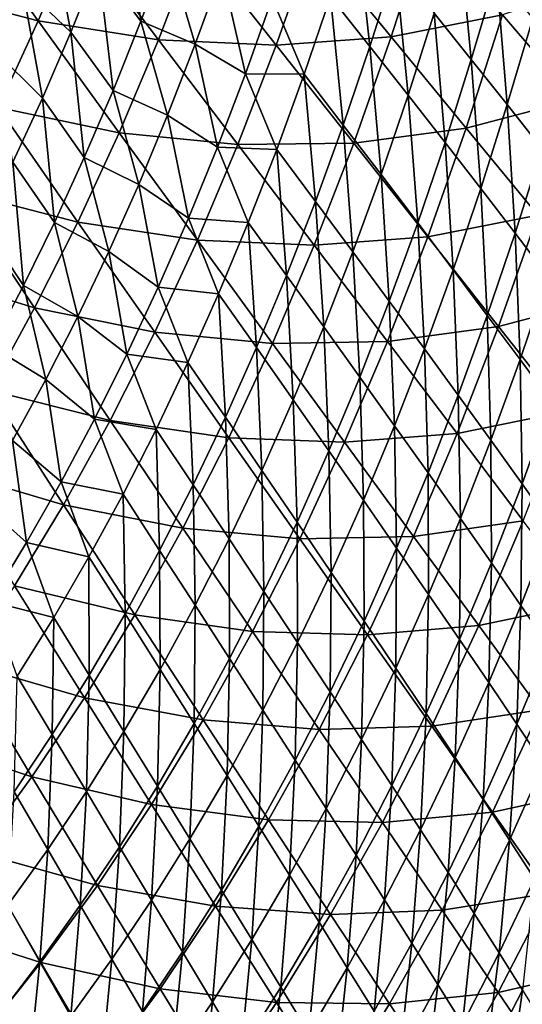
# Model space of a CAD drawing. Header units: millimetres. Extents: x -300 to 300, y -500 to 500.
# Tile 314 of 656: x 180 to 223, y -358 to -274. Entities that reach past the tile are written whole.
import ezdxf

# ---------------------------------------------------------------- set-up
doc = ezdxf.new("R2010")
doc.units = ezdxf.units.MM
doc.header["$LTSCALE"] = 81.481481
doc.layers.add('19', color=7, linetype='CONTINUOUS')
doc.layers.add('21', color=7, linetype='CONTINUOUS')

msp = doc.modelspace()

# ---------------------------------------------------------------- linework, layer by layer
at = {"layer": '19', "color": 7, "linetype": 'CONTINUOUS'}
for points in [[(171.4, -271.608, 65.432), (181.755, -274.327, 63.548), (174.657, -264.49, 65.25), (171.4, -271.608, 65.432)], [(181.755, -274.327, 63.548), (184.974, -266.668, 63.36), (174.657, -264.49, 65.25), (181.755, -274.327, 63.548)], [(211.714, -275.672, 56.878), (214.718, -266.305, 56.685), (205.052, -267.585, 59.08), (211.714, -275.672, 56.878)], [(211.714, -275.672, 56.878), (221.168, -273.818, 54.309), (214.718, -266.305, 56.685), (211.714, -275.672, 56.878)], [(181.755, -274.327, 63.548), (191.959, -275.918, 61.495), (184.974, -266.668, 63.36), (181.755, -274.327, 63.548)], [(191.959, -275.918, 61.495), (195.121, -267.703, 61.304), (184.974, -266.668, 63.36), (191.959, -275.918, 61.495)], [(191.959, -275.918, 61.495), (201.961, -276.37, 59.273), (195.121, -267.703, 61.304), (191.959, -275.918, 61.495)], [(201.961, -276.37, 59.273), (205.052, -267.585, 59.08), (195.121, -267.703, 61.304), (201.961, -276.37, 59.273)], [(201.961, -276.37, 59.273), (211.714, -275.672, 56.878), (205.052, -267.585, 59.08), (201.961, -276.37, 59.273)], [(227.309, -280.995, 51.755), (230.277, -270.802, 51.565), (221.168, -273.818, 54.309), (227.309, -280.995, 51.755)], [(178.374, -281.686, 63.737), (181.755, -274.327, 63.548), (171.4, -271.608, 65.432), (178.374, -281.686, 63.737)], [(218.088, -283.418, 54.502), (221.168, -273.818, 54.309), (211.714, -275.672, 56.878), (218.088, -283.418, 54.502)], [(218.088, -283.418, 54.502), (227.309, -280.995, 51.755), (221.168, -273.818, 54.309), (218.088, -283.418, 54.502)], [(178.374, -281.686, 63.737), (188.63, -283.818, 61.688), (181.755, -274.327, 63.548), (178.374, -281.686, 63.737)], [(188.63, -283.818, 61.688), (191.959, -275.918, 61.495), (181.755, -274.327, 63.548), (188.63, -283.818, 61.688)], [(208.536, -284.693, 57.073), (211.714, -275.672, 56.878), (201.961, -276.37, 59.273), (208.536, -284.693, 57.073)], [(208.536, -284.693, 57.073), (218.088, -283.418, 54.502), (211.714, -275.672, 56.878), (208.536, -284.693, 57.073)], [(188.63, -283.818, 61.688), (198.7, -284.823, 59.468), (191.959, -275.918, 61.495), (188.63, -283.818, 61.688)], [(198.7, -284.823, 59.468), (201.961, -276.37, 59.273), (191.959, -275.918, 61.495), (198.7, -284.823, 59.468)], [(198.7, -284.823, 59.468), (208.536, -284.693, 57.073), (201.961, -276.37, 59.273), (198.7, -284.823, 59.468)], [(224.16, -290.814, 51.948), (227.309, -280.995, 51.755), (218.088, -283.418, 54.502), (224.16, -290.814, 51.948)], [(174.828, -288.749, 63.927), (185.131, -291.406, 61.883), (178.374, -281.686, 63.737), (174.828, -288.749, 63.927)], [(185.131, -291.406, 61.883), (188.63, -283.818, 61.688), (178.374, -281.686, 63.737), (185.131, -291.406, 61.883)], [(185.131, -291.406, 61.883), (195.265, -292.95, 59.666), (188.63, -283.818, 61.688), (185.131, -291.406, 61.883)], [(195.265, -292.95, 59.666), (198.7, -284.823, 59.468), (188.63, -283.818, 61.688), (195.265, -292.95, 59.666)], [(214.83, -292.661, 54.7), (218.088, -283.418, 54.502), (208.536, -284.693, 57.073), (214.83, -292.661, 54.7)], [(214.83, -292.661, 54.7), (224.16, -290.814, 51.948), (218.088, -283.418, 54.502), (214.83, -292.661, 54.7)], [(195.265, -292.95, 59.666), (205.181, -293.372, 57.272), (198.7, -284.823, 59.468), (195.265, -292.95, 59.666)], [(205.181, -293.372, 57.272), (208.536, -284.693, 57.073), (198.7, -284.823, 59.468), (205.181, -293.372, 57.272)], [(205.181, -293.372, 57.272), (214.83, -292.661, 54.7), (208.536, -284.693, 57.073), (205.181, -293.372, 57.272)], [(171.115, -295.518, 64.117), (181.461, -298.686, 62.079), (174.828, -288.749, 63.927), (171.115, -295.518, 64.117)], [(181.461, -298.686, 62.079), (185.131, -291.406, 61.883), (174.828, -288.749, 63.927), (181.461, -298.686, 62.079)], [(220.827, -300.265, 52.145), (224.16, -290.814, 51.948), (214.83, -292.661, 54.7), (220.827, -300.265, 52.145)], [(220.827, -300.265, 52.145), (229.914, -297.848, 49.208), (224.16, -290.814, 51.948), (220.827, -300.265, 52.145)], [(181.461, -298.686, 62.079), (191.656, -300.755, 59.865), (185.131, -291.406, 61.883), (181.461, -298.686, 62.079)], [(191.656, -300.755, 59.865), (195.265, -292.95, 59.666), (185.131, -291.406, 61.883), (191.656, -300.755, 59.865)], [(191.656, -300.755, 59.865), (201.648, -301.713, 57.472), (195.265, -292.95, 59.666), (191.656, -300.755, 59.865)], [(201.648, -301.713, 57.472), (205.181, -293.372, 57.272), (195.265, -292.95, 59.666), (201.648, -301.713, 57.472)], [(201.648, -301.713, 57.472), (211.389, -301.551, 54.899), (205.181, -293.372, 57.272), (201.648, -301.713, 57.472)], [(211.389, -301.551, 54.899), (214.83, -292.661, 54.7), (205.181, -293.372, 57.272), (211.389, -301.551, 54.899)], [(211.389, -301.551, 54.899), (220.827, -300.265, 52.145), (214.83, -292.661, 54.7), (211.389, -301.551, 54.899)], [(177.617, -305.661, 62.276), (181.461, -298.686, 62.079), (171.115, -295.518, 64.117), (177.617, -305.661, 62.276)], [(226.514, -307.491, 49.403), (229.914, -297.848, 49.208), (220.827, -300.265, 52.145), (226.514, -307.491, 49.403)], [(177.617, -305.661, 62.276), (187.868, -308.24, 60.065), (181.461, -298.686, 62.079), (177.617, -305.661, 62.276)], [(187.868, -308.24, 60.065), (191.656, -300.755, 59.865), (181.461, -298.686, 62.079), (187.868, -308.24, 60.065)], [(187.868, -308.24, 60.065), (197.934, -309.72, 57.675), (191.656, -300.755, 59.865), (187.868, -308.24, 60.065)], [(197.934, -309.72, 57.675), (201.648, -301.713, 57.472), (191.656, -300.755, 59.865), (197.934, -309.72, 57.675)], [(217.307, -309.351, 52.345), (220.827, -300.265, 52.145), (211.389, -301.551, 54.899), (217.307, -309.351, 52.345)], [(217.307, -309.351, 52.345), (226.514, -307.491, 49.403), (220.827, -300.265, 52.145), (217.307, -309.351, 52.345)], [(197.934, -309.72, 57.675), (207.764, -310.093, 55.102), (201.648, -301.713, 57.472), (197.934, -309.72, 57.675)], [(207.764, -310.093, 55.102), (211.389, -301.551, 54.899), (201.648, -301.713, 57.472), (207.764, -310.093, 55.102)], [(207.764, -310.093, 55.102), (217.307, -309.351, 52.345), (211.389, -301.551, 54.899), (207.764, -310.093, 55.102)], [(173.598, -312.336, 62.472), (183.901, -315.41, 60.266), (177.617, -305.661, 62.276), (173.598, -312.336, 62.472)], [(183.901, -315.41, 60.266), (187.868, -308.24, 60.065), (177.617, -305.661, 62.276), (183.901, -315.41, 60.266)], [(222.922, -316.759, 49.6), (226.514, -307.491, 49.403), (217.307, -309.351, 52.345), (222.922, -316.759, 49.6)], [(183.901, -315.41, 60.266), (194.036, -317.397, 57.878), (187.868, -308.24, 60.065), (183.901, -315.41, 60.266)], [(194.036, -317.397, 57.878), (197.934, -309.72, 57.675), (187.868, -308.24, 60.065), (194.036, -317.397, 57.878)], [(194.036, -317.397, 57.878), (203.952, -318.289, 55.305), (197.934, -309.72, 57.675), (194.036, -317.397, 57.878)], [(203.952, -318.289, 55.305), (207.764, -310.093, 55.102), (197.934, -309.72, 57.675), (203.952, -318.289, 55.305)], [(203.952, -318.289, 55.305), (213.598, -318.078, 52.546), (207.764, -310.093, 55.102), (203.952, -318.289, 55.305)], [(213.598, -318.078, 52.546), (217.307, -309.351, 52.345), (207.764, -310.093, 55.102), (213.598, -318.078, 52.546)], [(213.598, -318.078, 52.546), (222.922, -316.759, 49.6), (217.307, -309.351, 52.345), (213.598, -318.078, 52.546)], [(179.751, -322.268, 60.467), (183.901, -315.41, 60.266), (173.598, -312.336, 62.472), (179.751, -322.268, 60.467)], [(179.751, -322.268, 60.467), (189.951, -324.749, 58.082), (183.901, -315.41, 60.266), (179.751, -322.268, 60.467)], [(189.951, -324.749, 58.082), (194.036, -317.397, 57.878), (183.901, -315.41, 60.266), (189.951, -324.749, 58.082)], [(219.135, -325.657, 49.8), (222.922, -316.759, 49.6), (213.598, -318.078, 52.546), (219.135, -325.657, 49.8)], [(219.135, -325.657, 49.8), (228.217, -323.763, 46.66), (222.922, -316.759, 49.6), (219.135, -325.657, 49.8)], [(189.951, -324.749, 58.082), (199.95, -326.146, 55.51), (194.036, -317.397, 57.878), (189.951, -324.749, 58.082)], [(199.95, -326.146, 55.51), (203.952, -318.289, 55.305), (194.036, -317.397, 57.878), (199.95, -326.146, 55.51)], [(199.95, -326.146, 55.51), (209.695, -326.45, 52.75), (203.952, -318.289, 55.305), (199.95, -326.146, 55.51)], [(209.695, -326.45, 52.75), (213.598, -318.078, 52.546), (203.952, -318.289, 55.305), (209.695, -326.45, 52.75)], [(209.695, -326.45, 52.75), (219.135, -325.657, 49.8), (213.598, -318.078, 52.546), (209.695, -326.45, 52.75)], [(175.416, -328.819, 60.668), (185.678, -331.78, 58.286), (179.751, -322.268, 60.467), (175.416, -328.819, 60.668)], [(185.678, -331.78, 58.286), (189.951, -324.749, 58.082), (179.751, -322.268, 60.467), (185.678, -331.78, 58.286)], [(224.361, -332.817, 46.856), (228.217, -323.763, 46.66), (219.135, -325.657, 49.8), (224.361, -332.817, 46.856)], [(185.678, -331.78, 58.286), (195.756, -333.667, 55.716), (189.951, -324.749, 58.082), (185.678, -331.78, 58.286)], [(195.756, -333.667, 55.716), (199.95, -326.146, 55.51), (189.951, -324.749, 58.082), (195.756, -333.667, 55.716)], [(215.15, -334.19, 50.002), (219.135, -325.657, 49.8), (209.695, -326.45, 52.75), (215.15, -334.19, 50.002)], [(215.15, -334.19, 50.002), (224.361, -332.817, 46.856), (219.135, -325.657, 49.8), (215.15, -334.19, 50.002)], [(195.756, -333.667, 55.716), (205.597, -334.472, 52.955), (199.95, -326.146, 55.51), (195.756, -333.667, 55.716)], [(205.597, -334.472, 52.955), (209.695, -326.45, 52.75), (199.95, -326.146, 55.51), (205.597, -334.472, 52.955)], [(205.597, -334.472, 52.955), (215.15, -334.19, 50.002), (209.695, -326.45, 52.75), (205.597, -334.472, 52.955)], [(170.894, -335.067, 60.867), (181.213, -338.493, 58.49), (175.416, -328.819, 60.668), (170.894, -335.067, 60.867)], [(181.213, -338.493, 58.49), (185.678, -331.78, 58.286), (175.416, -328.819, 60.668), (181.213, -338.493, 58.49)], [(181.213, -338.493, 58.49), (191.367, -340.856, 55.921), (185.678, -331.78, 58.286), (181.213, -338.493, 58.49)], [(191.367, -340.856, 55.921), (195.756, -333.667, 55.716), (185.678, -331.78, 58.286), (191.367, -340.856, 55.921)], [(220.301, -341.496, 47.053), (224.361, -332.817, 46.856), (215.15, -334.19, 50.002), (220.301, -341.496, 47.053)], [(220.301, -341.496, 47.053), (229.261, -339.546, 43.706), (224.361, -332.817, 46.856), (220.301, -341.496, 47.053)], [(191.367, -340.856, 55.921), (201.301, -342.149, 53.16), (195.756, -333.667, 55.716), (191.367, -340.856, 55.921)], [(201.301, -342.149, 53.16), (205.597, -334.472, 52.955), (195.756, -333.667, 55.716), (201.301, -342.149, 53.16)], [(210.964, -342.363, 50.204), (215.15, -334.19, 50.002), (205.597, -334.472, 52.955), (210.964, -342.363, 50.204)], [(210.964, -342.363, 50.204), (220.301, -341.496, 47.053), (215.15, -334.19, 50.002), (210.964, -342.363, 50.204)], [(176.554, -344.892, 58.692), (181.213, -338.493, 58.49), (170.894, -335.067, 60.867), (176.554, -344.892, 58.692)], [(201.301, -342.149, 53.16), (210.964, -342.363, 50.204), (205.597, -334.472, 52.955), (201.301, -342.149, 53.16)], [(176.554, -344.892, 58.692), (186.78, -347.719, 56.126), (181.213, -338.493, 58.49), (176.554, -344.892, 58.692)], [(186.78, -347.719, 56.126), (191.367, -340.856, 55.921), (181.213, -338.493, 58.49), (186.78, -347.719, 56.126)], [(225.136, -348.357, 43.898), (229.261, -339.546, 43.706), (220.301, -341.496, 47.053), (225.136, -348.357, 43.898)], [(186.78, -347.719, 56.126), (196.804, -349.485, 53.365), (191.367, -340.856, 55.921), (186.78, -347.719, 56.126)], [(196.804, -349.485, 53.365), (201.301, -342.149, 53.16), (191.367, -340.856, 55.921), (196.804, -349.485, 53.365)], [(216.036, -349.807, 47.252), (220.301, -341.496, 47.053), (210.964, -342.363, 50.204), (216.036, -349.807, 47.252)], [(216.036, -349.807, 47.252), (225.136, -348.357, 43.898), (220.301, -341.496, 47.053), (216.036, -349.807, 47.252)], [(196.804, -349.485, 53.365), (206.574, -350.182, 50.408), (201.301, -342.149, 53.16), (196.804, -349.485, 53.365)], [(206.574, -350.182, 50.408), (210.964, -342.363, 50.204), (201.301, -342.149, 53.16), (206.574, -350.182, 50.408)], [(206.574, -350.182, 50.408), (216.036, -349.807, 47.252), (210.964, -342.363, 50.204), (206.574, -350.182, 50.408)], [(171.699, -350.983, 58.893), (181.992, -354.259, 56.33), (176.554, -344.892, 58.692), (171.699, -350.983, 58.893)], [(181.992, -354.259, 56.33), (186.78, -347.719, 56.126), (176.554, -344.892, 58.692), (181.992, -354.259, 56.33)], [(181.992, -354.259, 56.33), (192.103, -356.484, 53.57), (186.78, -347.719, 56.126), (181.992, -354.259, 56.33)], [(192.103, -356.484, 53.57), (196.804, -349.485, 53.365), (186.78, -347.719, 56.126), (192.103, -356.484, 53.57)], [(220.799, -356.789, 44.09), (225.136, -348.357, 43.898), (216.036, -349.807, 47.252), (220.799, -356.789, 44.09)], [(220.799, -356.789, 44.09), (229.639, -354.758, 40.528), (225.136, -348.357, 43.898), (220.799, -356.789, 44.09)], [(192.103, -356.484, 53.57), (201.978, -357.65, 50.611), (196.804, -349.485, 53.365), (192.103, -356.484, 53.57)], [(201.978, -357.65, 50.611), (206.574, -350.182, 50.408), (196.804, -349.485, 53.365), (201.978, -357.65, 50.611)], [(201.978, -357.65, 50.611), (211.561, -357.753, 47.451), (206.574, -350.182, 50.408), (201.978, -357.65, 50.611)], [(211.561, -357.753, 47.451), (216.036, -349.807, 47.252), (206.574, -350.182, 50.408), (211.561, -357.753, 47.451)], [(211.561, -357.753, 47.451), (220.799, -356.789, 44.09), (216.036, -349.807, 47.252), (211.561, -357.753, 47.451)], [(177.002, -360.481, 56.532), (181.992, -354.259, 56.33), (171.699, -350.983, 58.893), (177.002, -360.481, 56.532)], [(177.002, -360.481, 56.532), (187.195, -363.152, 53.774), (181.992, -354.259, 56.33), (177.002, -360.481, 56.532)], [(187.195, -363.152, 53.774), (192.103, -356.484, 53.57), (181.992, -354.259, 56.33), (187.195, -363.152, 53.774)], [(225.24, -363.297, 40.712), (229.639, -354.758, 40.528), (220.799, -356.789, 44.09), (225.24, -363.297, 40.712)], [(187.195, -363.152, 53.774), (197.171, -364.774, 50.813), (192.103, -356.484, 53.57), (187.195, -363.152, 53.774)], [(197.171, -364.774, 50.813), (201.978, -357.65, 50.611), (192.103, -356.484, 53.57), (197.171, -364.774, 50.813)], [(216.248, -364.848, 44.283), (220.799, -356.789, 44.09), (211.561, -357.753, 47.451), (216.248, -364.848, 44.283)], [(216.248, -364.848, 44.283), (225.24, -363.297, 40.712), (220.799, -356.789, 44.09), (216.248, -364.848, 44.283)], [(197.171, -364.774, 50.813), (206.874, -365.34, 47.65), (201.978, -357.65, 50.611), (197.171, -364.774, 50.813)], [(206.874, -365.34, 47.65), (211.561, -357.753, 47.451), (201.978, -357.65, 50.611), (206.874, -365.34, 47.65)], [(206.874, -365.34, 47.65), (216.248, -364.848, 44.283), (211.561, -357.753, 47.451), (206.874, -365.34, 47.65)]]:
    msp.add_3dface(points, dxfattribs=at)
at = {"layer": '21', "color": 7, "linetype": 'CONTINUOUS'}
for points in [[(186.837, -269.513, 47.563), (189.069, -263.576, 47.432), (190.468, -274.358, 46.55), (186.837, -269.513, 47.563)], [(190.468, -274.358, 46.55), (189.069, -263.576, 47.432), (192.737, -268.325, 46.418), (190.468, -274.358, 46.55)], [(180.401, -271.306, 48.687), (182.709, -265.63, 48.556), (184.519, -275.282, 47.695), (180.401, -271.306, 48.687)], [(184.519, -275.282, 47.695), (182.709, -265.63, 48.556), (186.837, -269.513, 47.563), (184.519, -275.282, 47.695)], [(206.565, -272.262, 42.92), (208.711, -265.495, 42.79), (209.906, -276.495, 41.731), (206.565, -272.262, 42.92)], [(209.906, -276.495, 41.731), (208.711, -265.495, 42.79), (212.08, -269.636, 41.601), (209.906, -276.495, 41.731)], [(215.348, -273.673, 40.369), (217.457, -266.53, 40.242), (218.511, -277.605, 39.093), (215.348, -273.673, 40.369)], [(218.511, -277.605, 39.093), (217.457, -266.53, 40.242), (220.643, -270.373, 38.968), (218.511, -277.605, 39.093)], [(190.468, -274.358, 46.55), (192.737, -268.325, 46.418), (195.088, -276.297, 45.433), (190.468, -274.358, 46.55)], [(195.088, -276.297, 45.433), (192.737, -268.325, 46.418), (197.354, -270.081, 45.301), (195.088, -276.297, 45.433)], [(184.519, -275.282, 47.695), (186.837, -269.513, 47.563), (188.112, -280.219, 46.684), (184.519, -275.282, 47.695)], [(188.112, -280.219, 46.684), (186.837, -269.513, 47.563), (190.468, -274.358, 46.55), (188.112, -280.219, 46.684)], [(209.906, -276.495, 41.731), (212.08, -269.636, 41.601), (213.147, -280.62, 40.497), (209.906, -276.495, 41.731)], [(213.147, -280.62, 40.497), (212.08, -269.636, 41.601), (215.348, -273.673, 40.369), (213.147, -280.62, 40.497)], [(178.007, -276.816, 48.82), (174.933, -270.153, 49.708), (180.401, -271.306, 48.687), (178.007, -276.816, 48.82)], [(199.34, -278.809, 44.288), (195.088, -276.297, 45.433), (197.354, -270.081, 45.301), (199.34, -278.809, 44.288)], [(201.622, -272.405, 44.155), (199.34, -278.809, 44.288), (197.354, -270.081, 45.301), (201.622, -272.405, 44.155)], [(218.511, -277.605, 39.093), (220.643, -270.373, 38.968), (221.565, -281.429, 37.775), (218.511, -277.605, 39.093)], [(221.565, -281.429, 37.775), (220.643, -270.373, 38.968), (223.72, -274.113, 37.652), (221.565, -281.429, 37.775)], [(178.007, -276.816, 48.82), (180.401, -271.306, 48.687), (182.114, -280.883, 47.828), (178.007, -276.816, 48.82)], [(182.114, -280.883, 47.828), (180.401, -271.306, 48.687), (184.519, -275.282, 47.695), (182.114, -280.883, 47.828)], [(199.34, -278.809, 44.288), (201.622, -272.405, 44.155), (204.329, -278.842, 43.051), (199.34, -278.809, 44.288)], [(204.329, -278.842, 43.051), (201.622, -272.405, 44.155), (206.565, -272.262, 42.92), (204.329, -278.842, 43.051)], [(204.329, -278.842, 43.051), (206.565, -272.262, 42.92), (207.641, -283.163, 41.862), (204.329, -278.842, 43.051)], [(207.641, -283.163, 41.862), (206.565, -272.262, 42.92), (209.906, -276.495, 41.731), (207.641, -283.163, 41.862)], [(213.147, -280.62, 40.497), (215.348, -273.673, 40.369), (216.285, -284.637, 39.22), (213.147, -280.62, 40.497)], [(216.285, -284.637, 39.22), (215.348, -273.673, 40.369), (218.511, -277.605, 39.093), (216.285, -284.637, 39.22)], [(221.565, -281.429, 37.775), (223.72, -274.113, 37.652), (224.508, -285.144, 36.414), (221.565, -281.429, 37.775)], [(188.112, -280.219, 46.684), (190.468, -274.358, 46.55), (192.733, -282.336, 45.567), (188.112, -280.219, 46.684)], [(192.733, -282.336, 45.567), (190.468, -274.358, 46.55), (195.088, -276.297, 45.433), (192.733, -282.336, 45.567)], [(182.114, -280.883, 47.828), (184.519, -275.282, 47.695), (185.667, -285.91, 46.818), (182.114, -280.883, 47.828)], [(185.667, -285.91, 46.818), (184.519, -275.282, 47.695), (188.112, -280.219, 46.684), (185.667, -285.91, 46.818)], [(196.967, -285.03, 44.423), (192.733, -282.336, 45.567), (195.088, -276.297, 45.433), (196.967, -285.03, 44.423)], [(199.34, -278.809, 44.288), (196.967, -285.03, 44.423), (195.088, -276.297, 45.433), (199.34, -278.809, 44.288)], [(207.641, -283.163, 41.862), (209.906, -276.495, 41.731), (210.854, -287.374, 40.627), (207.641, -283.163, 41.862)], [(210.854, -287.374, 40.627), (209.906, -276.495, 41.731), (213.147, -280.62, 40.497), (210.854, -287.374, 40.627)], [(179.621, -286.319, 47.961), (178.007, -276.816, 48.82), (182.114, -280.883, 47.828), (179.621, -286.319, 47.961)], [(216.285, -284.637, 39.22), (218.511, -277.605, 39.093), (219.316, -288.542, 37.9), (216.285, -284.637, 39.22)], [(219.316, -288.542, 37.9), (218.511, -277.605, 39.093), (221.565, -281.429, 37.775), (219.316, -288.542, 37.9)], [(196.967, -285.03, 44.423), (199.34, -278.809, 44.288), (202.002, -285.237, 43.184), (196.967, -285.03, 44.423)], [(202.002, -285.237, 43.184), (199.34, -278.809, 44.288), (204.329, -278.842, 43.051), (202.002, -285.237, 43.184)], [(202.002, -285.237, 43.184), (204.329, -278.842, 43.051), (205.282, -289.643, 41.994), (202.002, -285.237, 43.184)], [(205.282, -289.643, 41.994), (204.329, -278.842, 43.051), (207.641, -283.163, 41.862), (205.282, -289.643, 41.994)], [(185.667, -285.91, 46.818), (188.112, -280.219, 46.684), (190.288, -288.2, 45.702), (185.667, -285.91, 46.818)], [(190.288, -288.2, 45.702), (188.112, -280.219, 46.684), (192.733, -282.336, 45.567), (190.288, -288.2, 45.702)], [(210.854, -287.374, 40.627), (213.147, -280.62, 40.497), (213.965, -291.472, 39.349), (210.854, -287.374, 40.627)], [(213.965, -291.472, 39.349), (213.147, -280.62, 40.497), (216.285, -284.637, 39.22), (213.965, -291.472, 39.349)], [(179.621, -286.319, 47.961), (182.114, -280.883, 47.828), (183.132, -291.431, 46.953), (179.621, -286.319, 47.961)], [(183.132, -291.431, 46.953), (182.114, -280.883, 47.828), (185.667, -285.91, 46.818), (183.132, -291.431, 46.953)], [(219.316, -288.542, 37.9), (221.565, -281.429, 37.775), (222.237, -292.335, 36.536), (219.316, -288.542, 37.9)], [(222.237, -292.335, 36.536), (221.565, -281.429, 37.775), (224.508, -285.144, 36.414), (222.237, -292.335, 36.536)], [(194.502, -291.07, 44.558), (190.288, -288.2, 45.702), (192.733, -282.336, 45.567), (194.502, -291.07, 44.558)], [(196.967, -285.03, 44.423), (194.502, -291.07, 44.558), (192.733, -282.336, 45.567), (196.967, -285.03, 44.423)], [(205.282, -289.643, 41.994), (207.641, -283.163, 41.862), (208.466, -293.935, 40.759), (205.282, -289.643, 41.994)], [(208.466, -293.935, 40.759), (207.641, -283.163, 41.862), (210.854, -287.374, 40.627), (208.466, -293.935, 40.759)], [(213.965, -291.472, 39.349), (216.285, -284.637, 39.22), (216.972, -295.455, 38.026), (213.965, -291.472, 39.349)], [(216.972, -295.455, 38.026), (216.285, -284.637, 39.22), (219.316, -288.542, 37.9), (216.972, -295.455, 38.026)], [(194.502, -291.07, 44.558), (196.967, -285.03, 44.423), (199.583, -291.449, 43.318), (194.502, -291.07, 44.558)], [(199.583, -291.449, 43.318), (196.967, -285.03, 44.423), (202.002, -285.237, 43.184), (199.583, -291.449, 43.318)], [(199.583, -291.449, 43.318), (202.002, -285.237, 43.184), (202.831, -295.936, 42.128), (199.583, -291.449, 43.318)], [(202.831, -295.936, 42.128), (202.002, -285.237, 43.184), (205.282, -289.643, 41.994), (202.831, -295.936, 42.128)], [(222.237, -292.335, 36.536), (224.508, -285.144, 36.414), (225.044, -296.013, 35.129), (222.237, -292.335, 36.536)], [(177.04, -291.59, 48.095), (179.621, -286.319, 47.961), (180.507, -296.785, 47.088), (177.04, -291.59, 48.095)], [(180.507, -296.785, 47.088), (179.621, -286.319, 47.961), (183.132, -291.431, 46.953), (180.507, -296.785, 47.088)], [(183.132, -291.431, 46.953), (185.667, -285.91, 46.818), (187.752, -293.89, 45.837), (183.132, -291.431, 46.953)], [(187.752, -293.89, 45.837), (185.667, -285.91, 46.818), (190.288, -288.2, 45.702), (187.752, -293.89, 45.837)], [(208.466, -293.935, 40.759), (210.854, -287.374, 40.627), (211.55, -298.111, 39.479), (208.466, -293.935, 40.759)], [(211.55, -298.111, 39.479), (210.854, -287.374, 40.627), (213.965, -291.472, 39.349), (211.55, -298.111, 39.479)], [(191.944, -296.93, 44.695), (187.752, -293.89, 45.837), (190.288, -288.2, 45.702), (191.944, -296.93, 44.695)], [(194.502, -291.07, 44.558), (191.944, -296.93, 44.695), (190.288, -288.2, 45.702), (194.502, -291.07, 44.558)], [(216.972, -295.455, 38.026), (219.316, -288.542, 37.9), (219.87, -299.322, 36.659), (216.972, -295.455, 38.026)], [(219.87, -299.322, 36.659), (219.316, -288.542, 37.9), (222.237, -292.335, 36.536), (219.87, -299.322, 36.659)], [(202.831, -295.936, 42.128), (205.282, -289.643, 41.994), (205.984, -300.307, 40.891), (202.831, -295.936, 42.128)], [(205.984, -300.307, 40.891), (205.282, -289.643, 41.994), (208.466, -293.935, 40.759), (205.984, -300.307, 40.891)], [(177.79, -301.973, 47.224), (177.04, -291.59, 48.095), (180.507, -296.785, 47.088), (177.79, -301.973, 47.224)], [(180.507, -296.785, 47.088), (183.132, -291.431, 46.953), (185.124, -299.409, 45.974), (180.507, -296.785, 47.088)], [(185.124, -299.409, 45.974), (183.132, -291.431, 46.953), (187.752, -293.89, 45.837), (185.124, -299.409, 45.974)], [(191.944, -296.93, 44.695), (194.502, -291.07, 44.558), (197.07, -297.479, 43.453), (191.944, -296.93, 44.695)], [(197.07, -297.479, 43.453), (194.502, -291.07, 44.558), (199.583, -291.449, 43.318), (197.07, -297.479, 43.453)], [(197.07, -297.479, 43.453), (199.583, -291.449, 43.318), (200.284, -302.045, 42.262), (197.07, -297.479, 43.453)], [(200.284, -302.045, 42.262), (199.583, -291.449, 43.318), (202.831, -295.936, 42.128), (200.284, -302.045, 42.262)], [(211.55, -298.111, 39.479), (213.965, -291.472, 39.349), (214.531, -302.169, 38.154), (211.55, -298.111, 39.479)], [(214.531, -302.169, 38.154), (213.965, -291.472, 39.349), (216.972, -295.455, 38.026), (214.531, -302.169, 38.154)], [(219.87, -299.322, 36.659), (222.237, -292.335, 36.536), (222.656, -303.07, 35.249), (219.87, -299.322, 36.659)], [(222.656, -303.07, 35.249), (222.237, -292.335, 36.536), (225.044, -296.013, 35.129), (222.656, -303.07, 35.249)], [(189.29, -302.613, 44.832), (185.124, -299.409, 45.974), (187.752, -293.89, 45.837), (189.29, -302.613, 44.832)], [(191.944, -296.93, 44.695), (189.29, -302.613, 44.832), (187.752, -293.89, 45.837), (191.944, -296.93, 44.695)], [(205.984, -300.307, 40.891), (208.466, -293.935, 40.759), (209.039, -304.558, 39.61), (205.984, -300.307, 40.891)], [(209.039, -304.558, 39.61), (208.466, -293.935, 40.759), (211.55, -298.111, 39.479), (209.039, -304.558, 39.61)], [(214.531, -302.169, 38.154), (216.972, -295.455, 38.026), (217.405, -306.107, 36.785), (214.531, -302.169, 38.154)], [(217.405, -306.107, 36.785), (216.972, -295.455, 38.026), (219.87, -299.322, 36.659), (217.405, -306.107, 36.785)], [(200.284, -302.045, 42.262), (202.831, -295.936, 42.128), (203.405, -306.49, 41.025), (200.284, -302.045, 42.262)], [(203.405, -306.49, 41.025), (202.831, -295.936, 42.128), (205.984, -300.307, 40.891), (203.405, -306.49, 41.025)], [(222.656, -303.07, 35.249), (225.044, -296.013, 35.129), (225.327, -306.697, 33.796), (222.656, -303.07, 35.249)], [(177.79, -301.973, 47.224), (180.507, -296.785, 47.088), (182.402, -304.757, 46.11), (177.79, -301.973, 47.224)], [(182.402, -304.757, 46.11), (180.507, -296.785, 47.088), (185.124, -299.409, 45.974), (182.402, -304.757, 46.11)], [(189.29, -302.613, 44.832), (191.944, -296.93, 44.695), (194.464, -303.329, 43.589), (189.29, -302.613, 44.832)], [(194.464, -303.329, 43.589), (191.944, -296.93, 44.695), (197.07, -297.479, 43.453), (194.464, -303.329, 43.589)], [(194.464, -303.329, 43.589), (197.07, -297.479, 43.453), (197.642, -307.97, 42.398), (194.464, -303.329, 43.589)], [(197.642, -307.97, 42.398), (197.07, -297.479, 43.453), (200.284, -302.045, 42.262), (197.642, -307.97, 42.398)], [(209.039, -304.558, 39.61), (211.55, -298.111, 39.479), (211.992, -308.687, 38.283), (209.039, -304.558, 39.61)], [(211.992, -308.687, 38.283), (211.55, -298.111, 39.479), (214.531, -302.169, 38.154), (211.992, -308.687, 38.283)], [(186.542, -308.12, 44.97), (182.402, -304.757, 46.11), (185.124, -299.409, 45.974), (186.542, -308.12, 44.97)], [(189.29, -302.613, 44.832), (186.542, -308.12, 44.97), (185.124, -299.409, 45.974), (189.29, -302.613, 44.832)], [(217.405, -306.107, 36.785), (219.87, -299.322, 36.659), (220.169, -309.922, 35.371), (217.405, -306.107, 36.785)], [(220.169, -309.922, 35.371), (219.87, -299.322, 36.659), (222.656, -303.07, 35.249), (220.169, -309.922, 35.371)], [(203.405, -306.49, 41.025), (205.984, -300.307, 40.891), (206.429, -310.812, 39.742), (203.405, -306.49, 41.025)], [(206.429, -310.812, 39.742), (205.984, -300.307, 40.891), (209.039, -304.558, 39.61), (206.429, -310.812, 39.742)], [(179.587, -309.936, 46.248), (177.79, -301.973, 47.224), (182.402, -304.757, 46.11), (179.587, -309.936, 46.248)], [(197.642, -307.97, 42.398), (200.284, -302.045, 42.262), (200.729, -312.487, 41.16), (197.642, -307.97, 42.398)], [(200.729, -312.487, 41.16), (200.284, -302.045, 42.262), (203.405, -306.49, 41.025), (200.729, -312.487, 41.16)], [(211.992, -308.687, 38.283), (214.531, -302.169, 38.154), (214.841, -312.692, 36.911), (211.992, -308.687, 38.283)], [(214.841, -312.692, 36.911), (214.531, -302.169, 38.154), (217.405, -306.107, 36.785), (214.841, -312.692, 36.911)], [(186.542, -308.12, 44.97), (189.29, -302.613, 44.832), (191.762, -309.001, 43.726), (186.542, -308.12, 44.97)], [(191.762, -309.001, 43.726), (189.29, -302.613, 44.832), (194.464, -303.329, 43.589), (191.762, -309.001, 43.726)], [(191.762, -309.001, 43.726), (194.464, -303.329, 43.589), (194.903, -313.714, 42.534), (191.762, -309.001, 43.726)], [(194.903, -313.714, 42.534), (194.464, -303.329, 43.589), (197.642, -307.97, 42.398), (194.903, -313.714, 42.534)], [(220.169, -309.922, 35.371), (222.656, -303.07, 35.249), (222.82, -313.612, 33.914), (220.169, -309.922, 35.371)], [(222.82, -313.612, 33.914), (222.656, -303.07, 35.249), (225.327, -306.697, 33.796), (222.82, -313.612, 33.914)], [(183.696, -313.452, 45.109), (179.587, -309.936, 46.248), (182.402, -304.757, 46.11), (183.696, -313.452, 45.109)], [(186.542, -308.12, 44.97), (183.696, -313.452, 45.109), (182.402, -304.757, 46.11), (186.542, -308.12, 44.97)], [(206.429, -310.812, 39.742), (209.039, -304.558, 39.61), (209.354, -315.009, 38.413), (206.429, -310.812, 39.742)], [(209.354, -315.009, 38.413), (209.039, -304.558, 39.61), (211.992, -308.687, 38.283), (209.354, -315.009, 38.413)], [(200.729, -312.487, 41.16), (203.405, -306.49, 41.025), (203.721, -316.877, 39.876), (200.729, -312.487, 41.16)], [(203.721, -316.877, 39.876), (203.405, -306.49, 41.025), (206.429, -310.812, 39.742), (203.721, -316.877, 39.876)], [(214.841, -312.692, 36.911), (217.405, -306.107, 36.785), (217.581, -316.571, 35.494), (214.841, -312.692, 36.911)], [(217.581, -316.571, 35.494), (217.405, -306.107, 36.785), (220.169, -309.922, 35.371), (217.581, -316.571, 35.494)], [(222.82, -313.612, 33.914), (225.327, -306.697, 33.796), (225.354, -317.175, 32.414), (222.82, -313.612, 33.914)], [(183.696, -313.452, 45.109), (186.542, -308.12, 44.97), (188.964, -314.497, 43.863), (183.696, -313.452, 45.109)], [(188.964, -314.497, 43.863), (186.542, -308.12, 44.97), (191.762, -309.001, 43.726), (188.964, -314.497, 43.863)], [(194.903, -313.714, 42.534), (197.642, -307.97, 42.398), (197.954, -318.299, 41.296), (194.903, -313.714, 42.534)], [(197.954, -318.299, 41.296), (197.642, -307.97, 42.398), (200.729, -312.487, 41.16), (197.954, -318.299, 41.296)], [(188.964, -314.497, 43.863), (191.762, -309.001, 43.726), (192.066, -319.278, 42.671), (188.964, -314.497, 43.863)], [(192.066, -319.278, 42.671), (191.762, -309.001, 43.726), (194.903, -313.714, 42.534), (192.066, -319.278, 42.671)], [(209.354, -315.009, 38.413), (211.992, -308.687, 38.283), (212.176, -319.079, 37.039), (209.354, -315.009, 38.413)], [(212.176, -319.079, 37.039), (211.992, -308.687, 38.283), (214.841, -312.692, 36.911), (212.176, -319.079, 37.039)], [(180.754, -318.612, 45.247), (176.676, -314.948, 46.385), (179.587, -309.936, 46.248), (180.754, -318.612, 45.247)], [(183.696, -313.452, 45.109), (180.754, -318.612, 45.247), (179.587, -309.936, 46.248), (183.696, -313.452, 45.109)], [(217.581, -316.571, 35.494), (220.169, -309.922, 35.371), (220.21, -320.321, 34.033), (217.581, -316.571, 35.494)], [(220.21, -320.321, 34.033), (220.169, -309.922, 35.371), (222.82, -313.612, 33.914), (220.21, -320.321, 34.033)], [(203.721, -316.877, 39.876), (206.429, -310.812, 39.742), (206.616, -321.139, 38.545), (203.721, -316.877, 39.876)], [(206.616, -321.139, 38.545), (206.429, -310.812, 39.742), (209.354, -315.009, 38.413), (206.616, -321.139, 38.545)], [(197.954, -318.299, 41.296), (200.729, -312.487, 41.16), (200.913, -322.755, 40.01), (197.954, -318.299, 41.296)], [(200.913, -322.755, 40.01), (200.729, -312.487, 41.16), (203.721, -316.877, 39.876), (200.913, -322.755, 40.01)], [(212.176, -319.079, 37.039), (214.841, -312.692, 36.911), (214.892, -323.018, 35.619), (212.176, -319.079, 37.039)], [(214.892, -323.018, 35.619), (214.841, -312.692, 36.911), (217.581, -316.571, 35.494), (214.892, -323.018, 35.619)], [(180.754, -318.612, 45.247), (183.696, -313.452, 45.109), (186.068, -319.817, 44.001), (180.754, -318.612, 45.247)], [(186.068, -319.817, 44.001), (183.696, -313.452, 45.109), (188.964, -314.497, 43.863), (186.068, -319.817, 44.001)], [(192.066, -319.278, 42.671), (194.903, -313.714, 42.534), (195.08, -323.929, 41.432), (192.066, -319.278, 42.671)], [(195.08, -323.929, 41.432), (194.903, -313.714, 42.534), (197.954, -318.299, 41.296), (195.08, -323.929, 41.432)], [(220.21, -320.321, 34.033), (222.82, -313.612, 33.914), (222.725, -323.94, 32.529), (220.21, -320.321, 34.033)], [(222.725, -323.94, 32.529), (222.82, -313.612, 33.914), (225.354, -317.175, 32.414), (222.725, -323.94, 32.529)], [(180.754, -318.612, 45.247), (177.712, -323.601, 45.386), (176.676, -314.948, 46.385), (180.754, -318.612, 45.247)], [(186.068, -319.817, 44.001), (188.964, -314.497, 43.863), (189.13, -324.664, 42.809), (186.068, -319.817, 44.001)], [(189.13, -324.664, 42.809), (188.964, -314.497, 43.863), (192.066, -319.278, 42.671), (189.13, -324.664, 42.809)], [(206.616, -321.139, 38.545), (209.354, -315.009, 38.413), (209.41, -325.27, 37.168), (206.616, -321.139, 38.545)], [(209.41, -325.27, 37.168), (209.354, -315.009, 38.413), (212.176, -319.079, 37.039), (209.41, -325.27, 37.168)], [(214.892, -323.018, 35.619), (217.581, -316.571, 35.494), (217.498, -326.825, 34.154), (214.892, -323.018, 35.619)], [(217.498, -326.825, 34.154), (217.581, -316.571, 35.494), (220.21, -320.321, 34.033), (217.498, -326.825, 34.154)], [(200.913, -322.755, 40.01), (203.721, -316.877, 39.876), (203.776, -327.078, 38.677), (200.913, -322.755, 40.01)], [(203.776, -327.078, 38.677), (203.721, -316.877, 39.876), (206.616, -321.139, 38.545), (203.776, -327.078, 38.677)], [(222.725, -323.94, 32.529), (225.354, -317.175, 32.414), (225.121, -327.426, 30.983), (222.725, -323.94, 32.529)], [(195.08, -323.929, 41.432), (197.954, -318.299, 41.296), (198.004, -328.447, 40.145), (195.08, -323.929, 41.432)], [(198.004, -328.447, 40.145), (197.954, -318.299, 41.296), (200.913, -322.755, 40.01), (198.004, -328.447, 40.145)], [(177.712, -323.601, 45.386), (180.754, -318.612, 45.247), (183.075, -324.965, 44.139), (177.712, -323.601, 45.386)], [(183.075, -324.965, 44.139), (180.754, -318.612, 45.247), (186.068, -319.817, 44.001), (183.075, -324.965, 44.139)], [(189.13, -324.664, 42.809), (192.066, -319.278, 42.671), (192.106, -329.378, 41.569), (189.13, -324.664, 42.809)], [(192.106, -329.378, 41.569), (192.066, -319.278, 42.671), (195.08, -323.929, 41.432), (192.106, -329.378, 41.569)], [(209.41, -325.27, 37.168), (212.176, -319.079, 37.039), (212.099, -329.267, 35.745), (209.41, -325.27, 37.168)], [(212.099, -329.267, 35.745), (212.176, -319.079, 37.039), (214.892, -323.018, 35.619), (212.099, -329.267, 35.745)], [(183.075, -324.965, 44.139), (186.068, -319.817, 44.001), (186.094, -329.875, 42.947), (183.075, -324.965, 44.139)], [(186.094, -329.875, 42.947), (186.068, -319.817, 44.001), (189.13, -324.664, 42.809), (186.094, -329.875, 42.947)], [(217.498, -326.825, 34.154), (220.21, -320.321, 34.033), (219.992, -330.497, 32.645), (217.498, -326.825, 34.154)], [(219.992, -330.497, 32.645), (220.21, -320.321, 34.033), (222.725, -323.94, 32.529), (219.992, -330.497, 32.645)], [(203.776, -327.078, 38.677), (206.616, -321.139, 38.545), (206.54, -331.267, 37.298), (203.776, -327.078, 38.677)], [(206.54, -331.267, 37.298), (206.616, -321.139, 38.545), (209.41, -325.27, 37.168), (206.54, -331.267, 37.298)], [(198.004, -328.447, 40.145), (200.913, -322.755, 40.01), (200.834, -332.829, 38.81), (198.004, -328.447, 40.145)], [(200.834, -332.829, 38.81), (200.913, -322.755, 40.01), (203.776, -327.078, 38.677), (200.834, -332.829, 38.81)], [(212.099, -329.267, 35.745), (214.892, -323.018, 35.619), (214.681, -333.127, 34.275), (212.099, -329.267, 35.745)], [(214.681, -333.127, 34.275), (214.892, -323.018, 35.619), (217.498, -326.825, 34.154), (214.681, -333.127, 34.275)], [(179.982, -329.941, 44.277), (177.712, -323.601, 45.386), (183.075, -324.965, 44.139), (179.982, -329.941, 44.277)], [(192.106, -329.378, 41.569), (195.08, -323.929, 41.432), (194.993, -333.954, 40.28), (192.106, -329.378, 41.569)], [(194.993, -333.954, 40.28), (195.08, -323.929, 41.432), (198.004, -328.447, 40.145), (194.993, -333.954, 40.28)], [(219.992, -330.497, 32.645), (222.725, -323.94, 32.529), (222.369, -334.032, 31.093), (219.992, -330.497, 32.645)], [(222.369, -334.032, 31.093), (222.725, -323.94, 32.529), (225.121, -327.426, 30.983), (222.369, -334.032, 31.093)], [(179.982, -329.941, 44.277), (183.075, -324.965, 44.139), (182.957, -334.911, 43.085), (179.982, -329.941, 44.277)], [(182.957, -334.911, 43.085), (183.075, -324.965, 44.139), (186.094, -329.875, 42.947), (182.957, -334.911, 43.085)], [(186.094, -329.875, 42.947), (189.13, -324.664, 42.809), (189.03, -334.647, 41.706), (186.094, -329.875, 42.947)], [(189.03, -334.647, 41.706), (189.13, -324.664, 42.809), (192.106, -329.378, 41.569), (189.03, -334.647, 41.706)], [(206.54, -331.267, 37.298), (209.41, -325.27, 37.168), (209.203, -335.318, 35.871), (206.54, -331.267, 37.298)], [(209.203, -335.318, 35.871), (209.41, -325.27, 37.168), (212.099, -329.267, 35.745), (209.203, -335.318, 35.871)], [(200.834, -332.829, 38.81), (203.776, -327.078, 38.677), (203.567, -337.072, 37.428), (200.834, -332.829, 38.81)], [(203.567, -337.072, 37.428), (203.776, -327.078, 38.677), (206.54, -331.267, 37.298), (203.567, -337.072, 37.428)], [(214.681, -333.127, 34.275), (217.498, -326.825, 34.154), (217.153, -336.849, 32.762), (214.681, -333.127, 34.275)], [(217.153, -336.849, 32.762), (217.498, -326.825, 34.154), (219.992, -330.497, 32.645), (217.153, -336.849, 32.762)], [(222.369, -334.032, 31.093), (225.121, -327.426, 30.983), (224.628, -337.428, 29.502), (222.369, -334.032, 31.093)], [(194.993, -333.954, 40.28), (198.004, -328.447, 40.145), (197.788, -338.392, 38.944), (194.993, -333.954, 40.28)], [(197.788, -338.392, 38.944), (198.004, -328.447, 40.145), (200.834, -332.829, 38.81), (197.788, -338.392, 38.944)], [(209.203, -335.318, 35.871), (212.099, -329.267, 35.745), (211.759, -339.23, 34.398), (209.203, -335.318, 35.871)], [(211.759, -339.23, 34.398), (212.099, -329.267, 35.745), (214.681, -333.127, 34.275), (211.759, -339.23, 34.398)], [(179.717, -339.774, 43.223), (179.982, -329.941, 44.277), (182.957, -334.911, 43.085), (179.717, -339.774, 43.223)], [(182.957, -334.911, 43.085), (186.094, -329.875, 42.947), (185.85, -339.74, 41.843), (182.957, -334.911, 43.085)], [(185.85, -339.74, 41.843), (186.094, -329.875, 42.947), (189.03, -334.647, 41.706), (185.85, -339.74, 41.843)], [(189.03, -334.647, 41.706), (192.106, -329.378, 41.569), (191.878, -339.28, 40.416), (189.03, -334.647, 41.706)], [(191.878, -339.28, 40.416), (192.106, -329.378, 41.569), (194.993, -333.954, 40.28), (191.878, -339.28, 40.416)], [(217.153, -336.849, 32.762), (219.992, -330.497, 32.645), (219.511, -340.43, 31.205), (217.153, -336.849, 32.762)], [(219.511, -340.43, 31.205), (219.992, -330.497, 32.645), (222.369, -334.032, 31.093), (219.511, -340.43, 31.205)], [(203.567, -337.072, 37.428), (206.54, -331.267, 37.298), (206.2, -341.175, 35.999), (203.567, -337.072, 37.428)], [(206.2, -341.175, 35.999), (206.54, -331.267, 37.298), (209.203, -335.318, 35.871), (206.2, -341.175, 35.999)], [(197.788, -338.392, 38.944), (200.834, -332.829, 38.81), (200.489, -342.688, 37.56), (197.788, -338.392, 38.944)], [(200.489, -342.688, 37.56), (200.834, -332.829, 38.81), (203.567, -337.072, 37.428), (200.489, -342.688, 37.56)], [(211.759, -339.23, 34.398), (214.681, -333.127, 34.275), (214.208, -342.998, 32.88), (211.759, -339.23, 34.398)], [(214.208, -342.998, 32.88), (214.681, -333.127, 34.275), (217.153, -336.849, 32.762), (214.208, -342.998, 32.88)], [(191.878, -339.28, 40.416), (194.993, -333.954, 40.28), (194.637, -343.771, 39.078), (191.878, -339.28, 40.416)], [(194.637, -343.771, 39.078), (194.993, -333.954, 40.28), (197.788, -338.392, 38.944), (194.637, -343.771, 39.078)], [(219.511, -340.43, 31.205), (222.369, -334.032, 31.093), (221.752, -343.868, 29.607), (219.511, -340.43, 31.205)], [(221.752, -343.868, 29.607), (222.369, -334.032, 31.093), (224.628, -337.428, 29.502), (221.752, -343.868, 29.607)], [(179.717, -339.774, 43.223), (182.957, -334.911, 43.085), (182.567, -344.657, 41.98), (179.717, -339.774, 43.223)], [(182.567, -344.657, 41.98), (182.957, -334.911, 43.085), (185.85, -339.74, 41.843), (182.567, -344.657, 41.98)], [(185.85, -339.74, 41.843), (189.03, -334.647, 41.706), (188.659, -344.426, 40.552), (185.85, -339.74, 41.843)], [(188.659, -344.426, 40.552), (189.03, -334.647, 41.706), (191.878, -339.28, 40.416), (188.659, -344.426, 40.552)], [(206.2, -341.175, 35.999), (209.203, -335.318, 35.871), (208.73, -345.134, 34.522), (206.2, -341.175, 35.999)], [(208.73, -345.134, 34.522), (209.203, -335.318, 35.871), (211.759, -339.23, 34.398), (208.73, -345.134, 34.522)], [(200.489, -342.688, 37.56), (203.567, -337.072, 37.428), (203.091, -346.839, 36.127), (200.489, -342.688, 37.56)], [(203.091, -346.839, 36.127), (203.567, -337.072, 37.428), (206.2, -341.175, 35.999), (203.091, -346.839, 36.127)], [(214.208, -342.998, 32.88), (217.153, -336.849, 32.762), (216.544, -346.622, 31.318), (214.208, -342.998, 32.88)], [(216.544, -346.622, 31.318), (217.153, -336.849, 32.762), (219.511, -340.43, 31.205), (216.544, -346.622, 31.318)], [(221.752, -343.868, 29.607), (224.628, -337.428, 29.502), (223.873, -347.16, 27.969), (221.752, -343.868, 29.607)], [(194.637, -343.771, 39.078), (197.788, -338.392, 38.944), (197.304, -348.116, 37.691), (194.637, -343.771, 39.078)], [(197.304, -348.116, 37.691), (197.788, -338.392, 38.944), (200.489, -342.688, 37.56), (197.304, -348.116, 37.691)], [(188.659, -344.426, 40.552), (191.878, -339.28, 40.416), (191.38, -348.966, 39.213), (188.659, -344.426, 40.552)], [(191.38, -348.966, 39.213), (191.878, -339.28, 40.416), (194.637, -343.771, 39.078), (191.38, -348.966, 39.213)], [(208.73, -345.134, 34.522), (211.759, -339.23, 34.398), (211.154, -348.947, 33), (208.73, -345.134, 34.522)], [(211.154, -348.947, 33), (211.759, -339.23, 34.398), (214.208, -342.998, 32.88), (211.154, -348.947, 33)], [(179.178, -349.401, 42.118), (179.717, -339.774, 43.223), (182.567, -344.657, 41.98), (179.178, -349.401, 42.118)], [(182.567, -344.657, 41.98), (185.85, -339.74, 41.843), (185.334, -349.394, 40.689), (182.567, -344.657, 41.98)], [(185.334, -349.394, 40.689), (185.85, -339.74, 41.843), (188.659, -344.426, 40.552), (185.334, -349.394, 40.689)], [(216.544, -346.622, 31.318), (219.511, -340.43, 31.205), (218.766, -350.099, 29.714), (216.544, -346.622, 31.318)], [(218.766, -350.099, 29.714), (219.511, -340.43, 31.205), (221.752, -343.868, 29.607), (218.766, -350.099, 29.714)], [(203.091, -346.839, 36.127), (206.2, -341.175, 35.999), (205.593, -350.843, 34.647), (203.091, -346.839, 36.127)], [(205.593, -350.843, 34.647), (206.2, -341.175, 35.999), (208.73, -345.134, 34.522), (205.593, -350.843, 34.647)], [(197.304, -348.116, 37.691), (200.489, -342.688, 37.56), (199.874, -352.313, 36.256), (197.304, -348.116, 37.691)], [(199.874, -352.313, 36.256), (200.489, -342.688, 37.56), (203.091, -346.839, 36.127), (199.874, -352.313, 36.256)], [(211.154, -348.947, 33), (214.208, -342.998, 32.88), (213.468, -352.611, 31.433), (211.154, -348.947, 33)], [(213.468, -352.611, 31.433), (214.208, -342.998, 32.88), (216.544, -346.622, 31.318), (213.468, -352.611, 31.433)], [(191.38, -348.966, 39.213), (194.637, -343.771, 39.078), (194.011, -353.358, 37.824), (191.38, -348.966, 39.213)], [(194.011, -353.358, 37.824), (194.637, -343.771, 39.078), (197.304, -348.116, 37.691), (194.011, -353.358, 37.824)], [(218.766, -350.099, 29.714), (221.752, -343.868, 29.607), (220.871, -353.426, 28.07), (218.766, -350.099, 29.714)], [(220.871, -353.426, 28.07), (221.752, -343.868, 29.607), (223.873, -347.16, 27.969), (220.871, -353.426, 28.07)], [(179.178, -349.401, 42.118), (182.567, -344.657, 41.98), (181.902, -354.186, 40.825), (179.178, -349.401, 42.118)], [(181.902, -354.186, 40.825), (182.567, -344.657, 41.98), (185.334, -349.394, 40.689), (181.902, -354.186, 40.825)], [(185.334, -349.394, 40.689), (188.659, -344.426, 40.552), (188.015, -353.982, 39.348), (185.334, -349.394, 40.689)], [(188.015, -353.982, 39.348), (188.659, -344.426, 40.552), (191.38, -348.966, 39.213), (188.015, -353.982, 39.348)], [(205.593, -350.843, 34.647), (208.73, -345.134, 34.522), (207.991, -354.697, 33.12), (205.593, -350.843, 34.647)], [(207.991, -354.697, 33.12), (208.73, -345.134, 34.522), (211.154, -348.947, 33), (207.991, -354.697, 33.12)], [(199.874, -352.313, 36.256), (203.091, -346.839, 36.127), (202.346, -356.359, 34.773), (199.874, -352.313, 36.256)], [(202.346, -356.359, 34.773), (203.091, -346.839, 36.127), (205.593, -350.843, 34.647), (202.346, -356.359, 34.773)], [(213.468, -352.611, 31.433), (216.544, -346.622, 31.318), (215.67, -356.124, 29.823), (213.468, -352.611, 31.433)], [(215.67, -356.124, 29.823), (216.544, -346.622, 31.318), (218.766, -350.099, 29.714), (215.67, -356.124, 29.823)], [(220.871, -353.426, 28.07), (223.873, -347.16, 27.969), (222.854, -356.6, 26.386), (220.871, -353.426, 28.07)], [(194.011, -353.358, 37.824), (197.304, -348.116, 37.691), (196.548, -357.599, 36.386), (194.011, -353.358, 37.824)], [(196.548, -357.599, 36.386), (197.304, -348.116, 37.691), (199.874, -352.313, 36.256), (196.548, -357.599, 36.386)], [(188.015, -353.982, 39.348), (191.38, -348.966, 39.213), (190.609, -358.417, 37.957), (188.015, -353.982, 39.348)], [(190.609, -358.417, 37.957), (191.38, -348.966, 39.213), (194.011, -353.358, 37.824), (190.609, -358.417, 37.957)], [(207.991, -354.697, 33.12), (211.154, -348.947, 33), (210.281, -358.399, 31.548), (207.991, -354.697, 33.12)], [(210.281, -358.399, 31.548), (211.154, -348.947, 33), (213.468, -352.611, 31.433), (210.281, -358.399, 31.548)], [(178.361, -358.803, 40.961), (179.178, -349.401, 42.118), (181.902, -354.186, 40.825), (178.361, -358.803, 40.961)], [(181.902, -354.186, 40.825), (185.334, -349.394, 40.689), (184.542, -358.818, 39.482), (181.902, -354.186, 40.825)], [(184.542, -358.818, 39.482), (185.334, -349.394, 40.689), (188.015, -353.982, 39.348), (184.542, -358.818, 39.482)], [(215.67, -356.124, 29.823), (218.766, -350.099, 29.714), (217.757, -359.483, 28.172), (215.67, -356.124, 29.823)], [(217.757, -359.483, 28.172), (218.766, -350.099, 29.714), (220.871, -353.426, 28.07), (217.757, -359.483, 28.172)], [(202.346, -356.359, 34.773), (205.593, -350.843, 34.647), (204.717, -360.252, 33.242), (202.346, -356.359, 34.773)], [(204.717, -360.252, 33.242), (205.593, -350.843, 34.647), (207.991, -354.697, 33.12), (204.717, -360.252, 33.242)], [(196.548, -357.599, 36.386), (199.874, -352.313, 36.256), (198.989, -361.684, 34.899), (196.548, -357.599, 36.386)], [(198.989, -361.684, 34.899), (199.874, -352.313, 36.256), (202.346, -356.359, 34.773), (198.989, -361.684, 34.899)], [(210.281, -358.399, 31.548), (213.468, -352.611, 31.433), (212.462, -361.945, 29.933), (210.281, -358.399, 31.548)], [(212.462, -361.945, 29.933), (213.468, -352.611, 31.433), (215.67, -356.124, 29.823), (212.462, -361.945, 29.933)], [(190.609, -358.417, 37.957), (194.011, -353.358, 37.824), (193.111, -362.698, 36.516), (190.609, -358.417, 37.957)], [(193.111, -362.698, 36.516), (194.011, -353.358, 37.824), (196.548, -357.599, 36.386), (193.111, -362.698, 36.516)], [(217.757, -359.483, 28.172), (220.871, -353.426, 28.07), (219.725, -362.685, 26.481), (217.757, -359.483, 28.172)], [(219.725, -362.685, 26.481), (220.871, -353.426, 28.07), (222.854, -356.6, 26.386), (219.725, -362.685, 26.481)], [(178.361, -358.803, 40.961), (181.902, -354.186, 40.825), (180.958, -363.478, 39.617), (178.361, -358.803, 40.961)], [(180.958, -363.478, 39.617), (181.902, -354.186, 40.825), (184.542, -358.818, 39.482), (180.958, -363.478, 39.617)], [(184.542, -358.818, 39.482), (188.015, -353.982, 39.348), (187.096, -363.295, 38.09), (184.542, -358.818, 39.482)], [(187.096, -363.295, 38.09), (188.015, -353.982, 39.348), (190.609, -358.417, 37.957), (187.096, -363.295, 38.09)], [(204.717, -360.252, 33.242), (207.991, -354.697, 33.12), (206.982, -363.988, 31.665), (204.717, -360.252, 33.242)], [(206.982, -363.988, 31.665), (207.991, -354.697, 33.12), (210.281, -358.399, 31.548), (206.982, -363.988, 31.665)], [(198.989, -361.684, 34.899), (202.346, -356.359, 34.773), (201.33, -365.613, 33.364), (198.989, -361.684, 34.899)], [(201.33, -365.613, 33.364), (202.346, -356.359, 34.773), (204.717, -360.252, 33.242), (201.33, -365.613, 33.364)], [(212.462, -361.945, 29.933), (215.67, -356.124, 29.823), (214.529, -365.333, 28.275), (212.462, -361.945, 29.933)], [(214.529, -365.333, 28.275), (215.67, -356.124, 29.823), (217.757, -359.483, 28.172), (214.529, -365.333, 28.275)], [(219.725, -362.685, 26.481), (222.854, -356.6, 26.386), (221.572, -365.728, 24.752), (219.725, -362.685, 26.481)], [(221.572, -365.728, 24.752), (222.854, -356.6, 26.386), (224.714, -359.62, 24.666), (221.572, -365.728, 24.752)], [(193.111, -362.698, 36.516), (196.548, -357.599, 36.386), (195.519, -366.821, 35.026), (193.111, -362.698, 36.516)], [(195.519, -366.821, 35.026), (196.548, -357.599, 36.386), (198.989, -361.684, 34.899), (195.519, -366.821, 35.026)]]:
    msp.add_3dface(points, dxfattribs=at)

doc.saveas('drawing.dxf')
